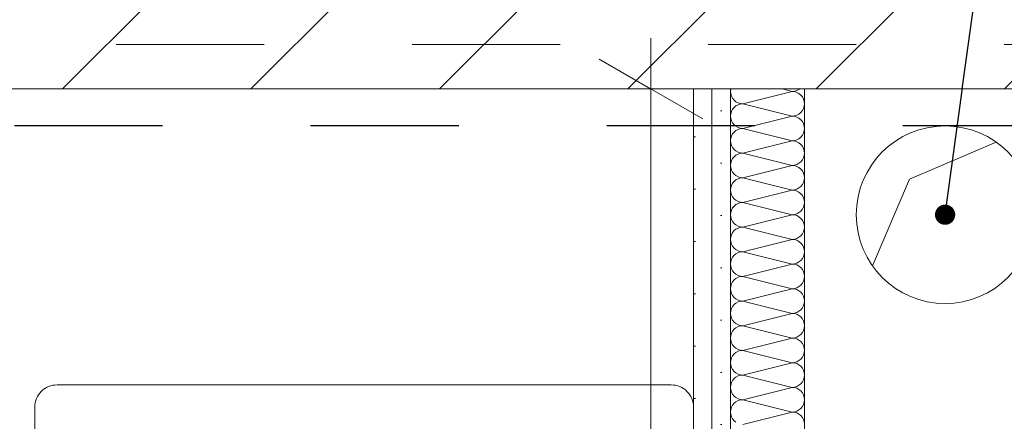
# Model space of a CAD drawing. Header units: metres. Extents: x -4 to 100, y -11 to 17.
# Tile 491 of 656: x 43.915 to 44.58, y 5.535 to 5.807. Entities that reach past the tile are written whole.
import ezdxf

# ---------------------------------------------------------------- set-up
doc = ezdxf.new("R2010")
doc.units = ezdxf.units.M
doc.header["$MEASUREMENT"] = 0
for name, pattern in [('Strichlinie eng', [0.115, 0.075, -0.04]), ('Untersicht', [0.1, 0.075, -0.025]), ('Wipeout_Contour', [1, 0, -1])]:
    doc.linetypes.add(name, pattern=pattern)
for name, color, linetype in [('152 - Bemaßung_ Beschriftung.Ausbau', 7, 'Continuous'), ('301 - Elemente.Linie', 7, 'Continuous'), ('605 - Struktur.Wand Innen', 7, 'Continuous'), ('608 - Struktur.Träger', 7, 'Continuous'), ('Abbruch_603 - Struktur.Bodenplatte_ Decke Roh', 7, 'Continuous'), ('Neubau_152 - Bemaßung_ Beschriftung.Ausbau', 7, 'Continuous'), ('Neubau_603 - Struktur.Bodenplatte_ Decke Roh', 7, 'Continuous'), ('Neubau_606 - Struktur.Wand Innen Ausbau', 7, 'Continuous'), ('Neubau_650 - Abdeckung.Fußboden Aufbau', 7, 'Continuous'), ('Neubau_653 - Abdeckung.TB Verkofferung', 7, 'Continuous'), ('Neubau_702 - Einrichtung.Möbel Sanitär', 7, 'Continuous')]:
    doc.layers.add(name, color=color, linetype=linetype)
doc.styles.add('ERSTELLTER_STIL_2', font='txt')
doc.linetypes.add('Abbruch 1', pattern='A,0,[1,2022.0244.A_L5A-PL02.03_iC_Grundriss 1.OG1.Shx,S=0.001984,R=0,X=0,Y=0],-0.25,0', length=0.25)
doc.dimstyles.new('ERSTELLTER_STIL__3', dxfattribs={"dimtxt": 0.1, "dimasz": 0.0532, "dimexe": 0.18, "dimexo": 0.0625, "dimgap": 0, "dimtad": 1, "dimzin": 0, "dimdsep": 46, "dimtxsty": 'ERSTELLTER_STIL_2', "dimblk": 'ARROWHEAD_2', "dimblk1": 'ARROWHEAD_2', "dimblk2": 'ARROWHEAD_2', "dimcen": 0.09, "dimse1": 1, "dimse2": 1, "dimclrd": 7, "dimclre": 7, "dimclrt": 7, "dimazin": 0, "dimtfac": 1, "dimtdec": 4, "dimtmove": 0, "dimatfit": 3, "dimfxl": 1, "dimtolj": 1, "dimtzin": 0, "dimarcsym": 0})
doc.dimstyles.new('ERSTELLTER_STIL__4', dxfattribs={"dimtxt": 0.1, "dimasz": 0.0532, "dimexe": 0.18, "dimexo": 0.0625, "dimgap": 0, "dimtad": 1, "dimzin": 0, "dimdsep": 46, "dimtxsty": 'ERSTELLTER_STIL_2', "dimblk": 'ARROWHEAD_2', "dimblk1": 'ARROWHEAD_2', "dimblk2": 'ARROWHEAD_2', "dimcen": 0.09, "dimse1": 1, "dimse2": 1, "dimclrd": 7, "dimclre": 7, "dimclrt": 7, "dimazin": 0, "dimtfac": 1, "dimtdec": 4, "dimtmove": 2, "dimatfit": 3, "dimfxl": 1, "dimtolj": 1, "dimtzin": 0, "dimarcsym": 0})
doc.dimstyles.new('ERSTELLTER_STIL__5', dxfattribs={"dimtxt": 0.1, "dimasz": 0.0532, "dimexe": 0.18, "dimexo": 0.0625, "dimgap": 0, "dimtad": 1, "dimtih": 1, "dimtoh": 1, "dimzin": 0, "dimdsep": 46, "dimtxsty": 'ERSTELLTER_STIL_2', "dimblk": 'ARROWHEAD_2', "dimblk1": 'ARROWHEAD_2', "dimblk2": 'ARROWHEAD_2', "dimcen": 0.09, "dimse1": 1, "dimse2": 1, "dimclrd": 7, "dimclre": 7, "dimclrt": 7, "dimazin": 0, "dimtfac": 1, "dimtdec": 4, "dimtmove": 0, "dimatfit": 3, "dimfxl": 1, "dimtolj": 1, "dimtzin": 0, "dimarcsym": 0})
doc.dimstyles.new('ERSTELLTER_STIL__9', dxfattribs={"dimtxt": 0.18, "dimasz": 0.02736, "dimexe": 0.18, "dimexo": 0.0625, "dimgap": 0, "dimtad": 0, "dimtih": 1, "dimtoh": 1, "dimdec": 4, "dimzin": 0, "dimdsep": 46, "dimcen": 0.09, "dimadec": 0, "dimazin": 0, "dimtfac": 1, "dimtdec": 4, "dimtmove": 0, "dimatfit": 3, "dimldrblk": 'ARROWHEAD_11', "dimfxl": 1, "dimtolj": 1, "dimtzin": 0, "dimarcsym": 0})
pattern_1 = [(45, (0, 0), (-0.01767767, 0.01767767), [0, -0.025])]

# ---------------------------------------------------------------- blocks, each defined once
blk = doc.blocks.new('*X183')
at = {"layer": 'Neubau_606 - Struktur.Wand Innen Ausbau', "color": 7, "linetype": 'Continuous', "lineweight": 5}
for p, q in [((44.39515, 5.75996), (44.39499, 5.75833)), ((44.39499, 5.75833), (44.39515, 5.75671)), ((44.39516, 5.76), (44.39515, 5.75996)), ((44.39515, 5.75671), (44.39562, 5.75514)), ((44.39562, 5.75514), (44.39639, 5.7537)), ((44.40332, 5.75), (44.43665, 5.75833)), ((44.42999, 5.76), (44.43665, 5.75833)), ((44.43665, 5.75833), (44.43828, 5.75849)), ((44.43828, 5.75817), (44.43665, 5.75833)), ((44.43828, 5.75849), (44.43984, 5.75897)), ((44.43984, 5.7577), (44.43828, 5.75817)), ((44.43984, 5.75897), (44.44128, 5.75974)), ((44.44128, 5.75693), (44.43984, 5.7577)), ((44.44128, 5.75974), (44.4416, 5.76)), ((44.44255, 5.75589), (44.44128, 5.75693)), ((44.44358, 5.75463), (44.44255, 5.75589)), ((44.44435, 5.75319), (44.44358, 5.75463)), ((44.39639, 5.7537), (44.39743, 5.75244)), ((44.39743, 5.75244), (44.39869, 5.7514)), ((44.39869, 5.7486), (44.39743, 5.74756)), ((44.39869, 5.7514), (44.40013, 5.75063)), ((44.40013, 5.74937), (44.39869, 5.7486)), ((44.40013, 5.75063), (44.4017, 5.75016)), ((44.4017, 5.74984), (44.40013, 5.74937)), ((44.4017, 5.75016), (44.40332, 5.75)), ((44.40332, 5.75), (44.4017, 5.74984)), ((44.40332, 5.75), (44.43665, 5.74167)), ((44.44483, 5.75163), (44.44435, 5.75319)), ((44.44435, 5.74681), (44.44483, 5.74837)), ((44.44499, 5.75), (44.44483, 5.75163)), ((44.44483, 5.74837), (44.44499, 5.75)), ((44.39515, 5.74329), (44.39499, 5.74167)), ((44.39499, 5.74167), (44.39515, 5.74004)), ((44.39562, 5.74486), (44.39515, 5.74329)), ((44.39639, 5.7463), (44.39562, 5.74486)), ((44.39743, 5.74756), (44.39639, 5.7463)), ((44.40332, 5.73333), (44.43665, 5.74167)), ((44.43665, 5.74167), (44.43828, 5.74183)), ((44.43828, 5.74151), (44.43665, 5.74167)), ((44.43828, 5.74183), (44.43984, 5.7423)), ((44.43984, 5.74103), (44.43828, 5.74151)), ((44.43984, 5.7423), (44.44128, 5.74307)), ((44.44128, 5.74026), (44.43984, 5.74103)), ((44.44128, 5.74307), (44.44255, 5.74411)), ((44.44255, 5.74411), (44.44358, 5.74537)), ((44.44358, 5.74537), (44.44435, 5.74681)), ((44.39515, 5.74004), (44.39562, 5.73848)), ((44.39562, 5.73848), (44.39639, 5.73704)), ((44.39639, 5.73704), (44.39743, 5.73577)), ((44.39743, 5.73577), (44.39869, 5.73474)), ((44.39869, 5.73474), (44.40013, 5.73397)), ((44.44255, 5.73923), (44.44128, 5.74026)), ((44.44358, 5.73796), (44.44255, 5.73923)), ((44.44435, 5.73652), (44.44358, 5.73796)), ((44.44483, 5.73496), (44.44435, 5.73652)), ((44.44499, 5.73333), (44.44483, 5.73496)), ((44.39562, 5.72819), (44.39515, 5.72663)), ((44.39639, 5.72963), (44.39562, 5.72819)), ((44.39743, 5.73089), (44.39639, 5.72963)), ((44.39869, 5.73193), (44.39743, 5.73089)), ((44.40013, 5.7327), (44.39869, 5.73193)), ((44.40013, 5.73397), (44.4017, 5.73349)), ((44.4017, 5.73317), (44.40013, 5.7327)), ((44.4017, 5.73349), (44.40332, 5.73333)), ((44.40332, 5.73333), (44.4017, 5.73317)), ((44.40332, 5.73333), (44.43665, 5.725)), ((44.44255, 5.72744), (44.44358, 5.7287)), ((44.44358, 5.7287), (44.44435, 5.73014)), ((44.44435, 5.73014), (44.44483, 5.73171)), ((44.44483, 5.73171), (44.44499, 5.73333)), ((44.39515, 5.72663), (44.39499, 5.725)), ((44.39499, 5.725), (44.39515, 5.72337)), ((44.39515, 5.72337), (44.39562, 5.72181)), ((44.39562, 5.72181), (44.39639, 5.72037)), ((44.40332, 5.71667), (44.43665, 5.725)), ((44.43665, 5.725), (44.43828, 5.72516)), ((44.43828, 5.72484), (44.43665, 5.725)), ((44.43828, 5.72516), (44.43984, 5.72563)), ((44.43984, 5.72437), (44.43828, 5.72484)), ((44.43984, 5.72563), (44.44128, 5.7264)), ((44.44128, 5.7236), (44.43984, 5.72437)), ((44.44128, 5.7264), (44.44255, 5.72744)), ((44.44255, 5.72256), (44.44128, 5.7236)), ((44.44358, 5.7213), (44.44255, 5.72256)), ((44.44435, 5.71986), (44.44358, 5.7213)), ((44.39639, 5.72037), (44.39743, 5.71911)), ((44.39743, 5.71911), (44.39869, 5.71807)), ((44.39869, 5.71526), (44.39743, 5.71423)), ((44.39869, 5.71807), (44.40013, 5.7173)), ((44.40013, 5.71603), (44.39869, 5.71526)), ((44.40013, 5.7173), (44.4017, 5.71683)), ((44.4017, 5.71651), (44.40013, 5.71603)), ((44.4017, 5.71683), (44.40332, 5.71667)), ((44.40332, 5.71667), (44.4017, 5.71651)), ((44.40332, 5.71667), (44.43665, 5.70833)), ((44.44483, 5.71829), (44.44435, 5.71986)), ((44.44435, 5.71348), (44.44483, 5.71504)), ((44.44499, 5.71667), (44.44483, 5.71829)), ((44.44483, 5.71504), (44.44499, 5.71667)), ((44.39515, 5.70996), (44.39499, 5.70833)), ((44.39499, 5.70833), (44.39515, 5.70671)), ((44.39562, 5.71152), (44.39515, 5.70996)), ((44.39639, 5.71296), (44.39562, 5.71152)), ((44.39743, 5.71423), (44.39639, 5.71296)), ((44.40332, 5.7), (44.43665, 5.70833)), ((44.43665, 5.70833), (44.43828, 5.70849)), ((44.43828, 5.70817), (44.43665, 5.70833)), ((44.43828, 5.70849), (44.43984, 5.70897)), ((44.43984, 5.7077), (44.43828, 5.70817)), ((44.43984, 5.70897), (44.44128, 5.70974)), ((44.44128, 5.70693), (44.43984, 5.7077)), ((44.44128, 5.70974), (44.44255, 5.71077)), ((44.44255, 5.71077), (44.44358, 5.71204)), ((44.44358, 5.71204), (44.44435, 5.71348)), ((44.39515, 5.70671), (44.39562, 5.70514)), ((44.39562, 5.70514), (44.39639, 5.7037)), ((44.39639, 5.7037), (44.39743, 5.70244)), ((44.39743, 5.70244), (44.39869, 5.7014)), ((44.39869, 5.7014), (44.40013, 5.70063)), ((44.44255, 5.70589), (44.44128, 5.70693)), ((44.44358, 5.70463), (44.44255, 5.70589)), ((44.44435, 5.70319), (44.44358, 5.70463)), ((44.44483, 5.70163), (44.44435, 5.70319)), ((44.44499, 5.7), (44.44483, 5.70163)), ((44.39562, 5.69486), (44.39515, 5.69329)), ((44.39639, 5.6963), (44.39562, 5.69486)), ((44.39743, 5.69756), (44.39639, 5.6963)), ((44.39869, 5.6986), (44.39743, 5.69756)), ((44.40013, 5.69937), (44.39869, 5.6986)), ((44.40013, 5.70063), (44.4017, 5.70016)), ((44.4017, 5.69984), (44.40013, 5.69937)), ((44.4017, 5.70016), (44.40332, 5.7)), ((44.40332, 5.7), (44.4017, 5.69984)), ((44.40332, 5.7), (44.43665, 5.69167)), ((44.44255, 5.69411), (44.44358, 5.69537)), ((44.44358, 5.69537), (44.44435, 5.69681)), ((44.44435, 5.69681), (44.44483, 5.69837)), ((44.44483, 5.69837), (44.44499, 5.7)), ((44.39515, 5.69329), (44.39499, 5.69167)), ((44.39499, 5.69167), (44.39515, 5.69004)), ((44.39515, 5.69004), (44.39562, 5.68848)), ((44.39562, 5.68848), (44.39639, 5.68704)), ((44.40332, 5.68333), (44.43665, 5.69167)), ((44.43665, 5.69167), (44.43828, 5.69183)), ((44.43828, 5.69151), (44.43665, 5.69167)), ((44.43828, 5.69183), (44.43984, 5.6923)), ((44.43984, 5.69103), (44.43828, 5.69151)), ((44.43984, 5.6923), (44.44128, 5.69307)), ((44.44128, 5.69026), (44.43984, 5.69103)), ((44.44128, 5.69307), (44.44255, 5.69411)), ((44.44255, 5.68923), (44.44128, 5.69026)), ((44.44358, 5.68796), (44.44255, 5.68923)), ((44.44435, 5.68652), (44.44358, 5.68796)), ((44.39639, 5.68704), (44.39743, 5.68577)), ((44.39743, 5.68577), (44.39869, 5.68474)), ((44.39869, 5.68193), (44.39743, 5.68089)), ((44.39869, 5.68474), (44.40013, 5.68397)), ((44.40013, 5.6827), (44.39869, 5.68193)), ((44.40013, 5.68397), (44.4017, 5.68349)), ((44.4017, 5.68317), (44.40013, 5.6827)), ((44.4017, 5.68349), (44.40332, 5.68333)), ((44.40332, 5.68333), (44.4017, 5.68317)), ((44.40332, 5.68333), (44.43665, 5.675)), ((44.44483, 5.68496), (44.44435, 5.68652)), ((44.44435, 5.68014), (44.44483, 5.68171)), ((44.44499, 5.68333), (44.44483, 5.68496)), ((44.44483, 5.68171), (44.44499, 5.68333)), ((44.39515, 5.67663), (44.39499, 5.675)), ((44.39499, 5.675), (44.39515, 5.67337)), ((44.39562, 5.67819), (44.39515, 5.67663)), ((44.39639, 5.67963), (44.39562, 5.67819)), ((44.39743, 5.68089), (44.39639, 5.67963)), ((44.40332, 5.66667), (44.43665, 5.675)), ((44.43665, 5.675), (44.43828, 5.67516)), ((44.43828, 5.67484), (44.43665, 5.675)), ((44.43828, 5.67516), (44.43984, 5.67563)), ((44.43984, 5.67437), (44.43828, 5.67484)), ((44.43984, 5.67563), (44.44128, 5.6764)), ((44.44128, 5.6764), (44.44255, 5.67744)), ((44.44255, 5.67744), (44.44358, 5.6787)), ((44.44358, 5.6787), (44.44435, 5.68014)), ((44.39515, 5.67337), (44.39562, 5.67181)), ((44.39562, 5.67181), (44.39639, 5.67037)), ((44.39639, 5.67037), (44.39743, 5.66911)), ((44.39743, 5.66911), (44.39869, 5.66807)), ((44.39869, 5.66807), (44.40013, 5.6673)), ((44.44128, 5.6736), (44.43984, 5.67437)), ((44.44255, 5.67256), (44.44128, 5.6736)), ((44.44358, 5.6713), (44.44255, 5.67256)), ((44.44435, 5.66986), (44.44358, 5.6713)), ((44.44483, 5.66829), (44.44435, 5.66986)), ((44.44499, 5.66667), (44.44483, 5.66829)), ((44.39562, 5.66152), (44.39515, 5.65996)), ((44.39639, 5.66296), (44.39562, 5.66152)), ((44.39743, 5.66423), (44.39639, 5.66296)), ((44.39869, 5.66526), (44.39743, 5.66423)), ((44.40013, 5.66603), (44.39869, 5.66526)), ((44.40013, 5.6673), (44.4017, 5.66683)), ((44.4017, 5.66651), (44.40013, 5.66603)), ((44.4017, 5.66683), (44.40332, 5.66667)), ((44.40332, 5.66667), (44.4017, 5.66651)), ((44.40332, 5.66667), (44.43665, 5.65833)), ((44.44255, 5.66077), (44.44358, 5.66204)), ((44.44358, 5.66204), (44.44435, 5.66348)), ((44.44435, 5.66348), (44.44483, 5.66504)), ((44.44483, 5.66504), (44.44499, 5.66667)), ((44.39515, 5.65996), (44.39499, 5.65833)), ((44.39499, 5.65833), (44.39515, 5.65671)), ((44.39515, 5.65671), (44.39562, 5.65514)), ((44.39562, 5.65514), (44.39639, 5.6537)), ((44.40332, 5.65), (44.43665, 5.65833)), ((44.43665, 5.65833), (44.43828, 5.65849)), ((44.43828, 5.65817), (44.43665, 5.65833)), ((44.43828, 5.65849), (44.43984, 5.65897)), ((44.43984, 5.6577), (44.43828, 5.65817)), ((44.43984, 5.65897), (44.44128, 5.65974)), ((44.44128, 5.65693), (44.43984, 5.6577)), ((44.44128, 5.65974), (44.44255, 5.66077)), ((44.44255, 5.65589), (44.44128, 5.65693)), ((44.44358, 5.65463), (44.44255, 5.65589)), ((44.44435, 5.65319), (44.44358, 5.65463)), ((44.39639, 5.6537), (44.39743, 5.65244)), ((44.39743, 5.65244), (44.39869, 5.6514)), ((44.39869, 5.6486), (44.39743, 5.64756)), ((44.39869, 5.6514), (44.40013, 5.65063)), ((44.40013, 5.64937), (44.39869, 5.6486)), ((44.40013, 5.65063), (44.4017, 5.65016)), ((44.4017, 5.64984), (44.40013, 5.64937)), ((44.4017, 5.65016), (44.40332, 5.65)), ((44.40332, 5.65), (44.4017, 5.64984)), ((44.40332, 5.65), (44.43665, 5.64167)), ((44.44483, 5.65163), (44.44435, 5.65319)), ((44.44435, 5.64681), (44.44483, 5.64837)), ((44.44499, 5.65), (44.44483, 5.65163)), ((44.44483, 5.64837), (44.44499, 5.65)), ((44.39515, 5.64329), (44.39499, 5.64167)), ((44.39499, 5.64167), (44.39515, 5.64004)), ((44.39562, 5.64486), (44.39515, 5.64329)), ((44.39639, 5.6463), (44.39562, 5.64486)), ((44.39743, 5.64756), (44.39639, 5.6463)), ((44.40332, 5.63333), (44.43665, 5.64167)), ((44.43665, 5.64167), (44.43828, 5.64183)), ((44.43828, 5.64151), (44.43665, 5.64167)), ((44.43828, 5.64183), (44.43984, 5.6423)), ((44.43984, 5.64103), (44.43828, 5.64151)), ((44.43984, 5.6423), (44.44128, 5.64307)), ((44.44128, 5.64307), (44.44255, 5.64411)), ((44.44255, 5.64411), (44.44358, 5.64537)), ((44.44358, 5.64537), (44.44435, 5.64681)), ((44.39515, 5.64004), (44.39562, 5.63848)), ((44.39562, 5.63848), (44.39639, 5.63704)), ((44.39639, 5.63704), (44.39743, 5.63577)), ((44.39743, 5.63577), (44.39869, 5.63474)), ((44.39869, 5.63474), (44.40013, 5.63397)), ((44.44128, 5.64026), (44.43984, 5.64103)), ((44.44255, 5.63923), (44.44128, 5.64026)), ((44.44358, 5.63796), (44.44255, 5.63923)), ((44.44435, 5.63652), (44.44358, 5.63796)), ((44.44483, 5.63496), (44.44435, 5.63652)), ((44.44499, 5.63333), (44.44483, 5.63496)), ((44.39562, 5.62819), (44.39515, 5.62663)), ((44.39639, 5.62963), (44.39562, 5.62819)), ((44.39743, 5.63089), (44.39639, 5.62963)), ((44.39869, 5.63193), (44.39743, 5.63089)), ((44.40013, 5.6327), (44.39869, 5.63193)), ((44.40013, 5.63397), (44.4017, 5.63349)), ((44.4017, 5.63317), (44.40013, 5.6327)), ((44.4017, 5.63349), (44.40332, 5.63333)), ((44.40332, 5.63333), (44.4017, 5.63317)), ((44.40332, 5.63333), (44.43665, 5.625)), ((44.44255, 5.62744), (44.44358, 5.6287)), ((44.44358, 5.6287), (44.44435, 5.63014)), ((44.44435, 5.63014), (44.44483, 5.63171)), ((44.44483, 5.63171), (44.44499, 5.63333)), ((44.39515, 5.62663), (44.39499, 5.625)), ((44.39499, 5.625), (44.39515, 5.62337)), ((44.39515, 5.62337), (44.39562, 5.62181)), ((44.39562, 5.62181), (44.39639, 5.62037)), ((44.40332, 5.61667), (44.43665, 5.625)), ((44.43665, 5.625), (44.43828, 5.62516)), ((44.43828, 5.62484), (44.43665, 5.625)), ((44.43828, 5.62516), (44.43984, 5.62563)), ((44.43984, 5.62437), (44.43828, 5.62484)), ((44.43984, 5.62563), (44.44128, 5.6264)), ((44.44128, 5.6236), (44.43984, 5.62437)), ((44.44128, 5.6264), (44.44255, 5.62744)), ((44.44255, 5.62256), (44.44128, 5.6236)), ((44.44358, 5.6213), (44.44255, 5.62256)), ((44.44435, 5.61986), (44.44358, 5.6213)), ((44.39639, 5.62037), (44.39743, 5.61911)), ((44.39743, 5.61911), (44.39869, 5.61807)), ((44.39869, 5.61526), (44.39743, 5.61423)), ((44.39869, 5.61807), (44.40013, 5.6173)), ((44.40013, 5.61603), (44.39869, 5.61526)), ((44.40013, 5.6173), (44.4017, 5.61683)), ((44.4017, 5.61651), (44.40013, 5.61603)), ((44.4017, 5.61683), (44.40332, 5.61667)), ((44.40332, 5.61667), (44.4017, 5.61651)), ((44.40332, 5.61667), (44.43665, 5.60833)), ((44.44483, 5.61829), (44.44435, 5.61986)), ((44.44435, 5.61348), (44.44483, 5.61504)), ((44.44499, 5.61667), (44.44483, 5.61829)), ((44.44483, 5.61504), (44.44499, 5.61667)), ((44.39515, 5.60996), (44.39499, 5.60833)), ((44.39499, 5.60833), (44.39515, 5.60671)), ((44.39562, 5.61152), (44.39515, 5.60996)), ((44.39639, 5.61296), (44.39562, 5.61152)), ((44.39743, 5.61423), (44.39639, 5.61296)), ((44.40332, 5.6), (44.43665, 5.60833)), ((44.43665, 5.60833), (44.43828, 5.60849)), ((44.43828, 5.60817), (44.43665, 5.60833)), ((44.43828, 5.60849), (44.43984, 5.60897)), ((44.43984, 5.6077), (44.43828, 5.60817)), ((44.43984, 5.60897), (44.44128, 5.60974)), ((44.44128, 5.60974), (44.44255, 5.61077)), ((44.44255, 5.61077), (44.44358, 5.61204)), ((44.44358, 5.61204), (44.44435, 5.61348)), ((44.39515, 5.60671), (44.39562, 5.60514)), ((44.39562, 5.60514), (44.39639, 5.6037)), ((44.39639, 5.6037), (44.39743, 5.60244)), ((44.39743, 5.60244), (44.39869, 5.6014)), ((44.39869, 5.6014), (44.40013, 5.60063)), ((44.44128, 5.60693), (44.43984, 5.6077)), ((44.44255, 5.60589), (44.44128, 5.60693)), ((44.44358, 5.60463), (44.44255, 5.60589)), ((44.44435, 5.60319), (44.44358, 5.60463)), ((44.44483, 5.60163), (44.44435, 5.60319)), ((44.44499, 5.6), (44.44483, 5.60163)), ((44.39562, 5.59486), (44.39515, 5.59329)), ((44.39639, 5.5963), (44.39562, 5.59486)), ((44.39743, 5.59756), (44.39639, 5.5963)), ((44.39869, 5.5986), (44.39743, 5.59756)), ((44.40013, 5.59937), (44.39869, 5.5986)), ((44.40013, 5.60063), (44.4017, 5.60016)), ((44.4017, 5.59984), (44.40013, 5.59937)), ((44.4017, 5.60016), (44.40332, 5.6)), ((44.40332, 5.6), (44.4017, 5.59984)), ((44.40332, 5.6), (44.43665, 5.59167)), ((44.44255, 5.59411), (44.44358, 5.59537)), ((44.44358, 5.59537), (44.44435, 5.59681)), ((44.44435, 5.59681), (44.44483, 5.59837)), ((44.44483, 5.59837), (44.44499, 5.6)), ((44.39515, 5.59329), (44.39499, 5.59167)), ((44.39499, 5.59167), (44.39515, 5.59004)), ((44.39515, 5.59004), (44.39562, 5.58848)), ((44.39562, 5.58848), (44.39639, 5.58704)), ((44.40332, 5.58333), (44.43665, 5.59167)), ((44.43665, 5.59167), (44.43828, 5.59183)), ((44.43828, 5.59151), (44.43665, 5.59167)), ((44.43828, 5.59183), (44.43984, 5.5923)), ((44.43984, 5.59103), (44.43828, 5.59151)), ((44.43984, 5.5923), (44.44128, 5.59307)), ((44.44128, 5.59026), (44.43984, 5.59103)), ((44.44128, 5.59307), (44.44255, 5.59411)), ((44.44255, 5.58923), (44.44128, 5.59026)), ((44.44358, 5.58796), (44.44255, 5.58923)), ((44.44435, 5.58652), (44.44358, 5.58796)), ((44.39639, 5.58704), (44.39743, 5.58577)), ((44.39743, 5.58577), (44.39869, 5.58474)), ((44.39869, 5.58193), (44.39743, 5.58089)), ((44.39869, 5.58474), (44.40013, 5.58397)), ((44.40013, 5.5827), (44.39869, 5.58193)), ((44.40013, 5.58397), (44.4017, 5.58349)), ((44.4017, 5.58317), (44.40013, 5.5827)), ((44.4017, 5.58349), (44.40332, 5.58333)), ((44.40332, 5.58333), (44.4017, 5.58317)), ((44.40332, 5.58333), (44.43665, 5.575)), ((44.44483, 5.58496), (44.44435, 5.58652)), ((44.44435, 5.58014), (44.44483, 5.58171)), ((44.44499, 5.58333), (44.44483, 5.58496)), ((44.44483, 5.58171), (44.44499, 5.58333)), ((44.39515, 5.57663), (44.39499, 5.575)), ((44.39499, 5.575), (44.39515, 5.57337)), ((44.39562, 5.57819), (44.39515, 5.57663)), ((44.39639, 5.57963), (44.39562, 5.57819)), ((44.39743, 5.58089), (44.39639, 5.57963)), ((44.40332, 5.56667), (44.43665, 5.575)), ((44.43665, 5.575), (44.43828, 5.57516)), ((44.43828, 5.57484), (44.43665, 5.575)), ((44.43828, 5.57516), (44.43984, 5.57563)), ((44.43984, 5.57437), (44.43828, 5.57484)), ((44.43984, 5.57563), (44.44128, 5.5764)), ((44.44128, 5.5764), (44.44255, 5.57744)), ((44.44255, 5.57744), (44.44358, 5.5787)), ((44.44358, 5.5787), (44.44435, 5.58014)), ((44.39515, 5.57337), (44.39562, 5.57181)), ((44.39562, 5.57181), (44.39639, 5.57037)), ((44.39639, 5.57037), (44.39743, 5.56911)), ((44.39743, 5.56911), (44.39869, 5.56807)), ((44.39869, 5.56807), (44.40013, 5.5673)), ((44.44128, 5.5736), (44.43984, 5.57437)), ((44.44255, 5.57256), (44.44128, 5.5736)), ((44.44358, 5.5713), (44.44255, 5.57256)), ((44.44435, 5.56986), (44.44358, 5.5713)), ((44.44483, 5.56829), (44.44435, 5.56986)), ((44.44499, 5.56667), (44.44483, 5.56829)), ((44.39562, 5.56152), (44.39515, 5.55996)), ((44.39639, 5.56296), (44.39562, 5.56152)), ((44.39743, 5.56423), (44.39639, 5.56296)), ((44.39869, 5.56526), (44.39743, 5.56423)), ((44.40013, 5.56603), (44.39869, 5.56526)), ((44.40013, 5.5673), (44.4017, 5.56683)), ((44.4017, 5.56651), (44.40013, 5.56603)), ((44.4017, 5.56683), (44.40332, 5.56667)), ((44.40332, 5.56667), (44.4017, 5.56651)), ((44.40332, 5.56667), (44.43665, 5.55833)), ((44.44255, 5.56077), (44.44358, 5.56204)), ((44.44358, 5.56204), (44.44435, 5.56348)), ((44.44435, 5.56348), (44.44483, 5.56504)), ((44.44483, 5.56504), (44.44499, 5.56667)), ((44.39515, 5.55996), (44.39499, 5.55833)), ((44.39499, 5.55833), (44.39515, 5.55671)), ((44.39515, 5.55671), (44.39562, 5.55514)), ((44.39562, 5.55514), (44.39639, 5.5537)), ((44.40332, 5.55), (44.43665, 5.55833)), ((44.43665, 5.55833), (44.43828, 5.55849)), ((44.43828, 5.55817), (44.43665, 5.55833)), ((44.43828, 5.55849), (44.43984, 5.55897)), ((44.43984, 5.5577), (44.43828, 5.55817)), ((44.43984, 5.55897), (44.44128, 5.55974)), ((44.44128, 5.55693), (44.43984, 5.5577)), ((44.44128, 5.55974), (44.44255, 5.56077)), ((44.44255, 5.55589), (44.44128, 5.55693)), ((44.44358, 5.55463), (44.44255, 5.55589)), ((44.39639, 5.5537), (44.39743, 5.55244)), ((44.39743, 5.55244), (44.39869, 5.5514)), ((44.39869, 5.5486), (44.39743, 5.54756)), ((44.39869, 5.5514), (44.40013, 5.55063)), ((44.40013, 5.54937), (44.39869, 5.5486)), ((44.40013, 5.55063), (44.4017, 5.55016)), ((44.4017, 5.54984), (44.40013, 5.54937)), ((44.4017, 5.55016), (44.40332, 5.55)), ((44.40332, 5.55), (44.4017, 5.54984)), ((44.40332, 5.55), (44.43665, 5.54167)), ((44.44435, 5.55319), (44.44358, 5.55463)), ((44.44483, 5.55163), (44.44435, 5.55319)), ((44.44435, 5.54681), (44.44483, 5.54837)), ((44.44499, 5.55), (44.44483, 5.55163)), ((44.44483, 5.54837), (44.44499, 5.55)), ((44.39515, 5.54329), (44.39499, 5.54167)), ((44.39499, 5.54167), (44.39515, 5.54004)), ((44.39562, 5.54486), (44.39515, 5.54329)), ((44.39639, 5.5463), (44.39562, 5.54486)), ((44.39743, 5.54756), (44.39639, 5.5463)), ((44.40332, 5.53333), (44.43665, 5.54167)), ((44.43665, 5.54167), (44.43828, 5.54183)), ((44.43828, 5.54151), (44.43665, 5.54167)), ((44.43828, 5.54183), (44.43984, 5.5423)), ((44.43984, 5.54103), (44.43828, 5.54151)), ((44.43984, 5.5423), (44.44128, 5.54307)), ((44.44128, 5.54307), (44.44255, 5.54411)), ((44.44255, 5.54411), (44.44358, 5.54537)), ((44.44358, 5.54537), (44.44435, 5.54681)), ((44.39515, 5.54004), (44.39562, 5.53848)), ((44.39562, 5.53848), (44.39639, 5.53704)), ((44.39639, 5.53704), (44.39743, 5.53577)), ((44.39743, 5.53577), (44.39869, 5.53474)), ((44.44128, 5.54026), (44.43984, 5.54103)), ((44.44255, 5.53923), (44.44128, 5.54026)), ((44.44358, 5.53796), (44.44255, 5.53923)), ((44.44435, 5.53652), (44.44358, 5.53796)), ((44.44483, 5.53496), (44.44435, 5.53652))]:
    blk.add_line(p, q, dxfattribs=at)
blk = doc.blocks.new('ARROWHEAD_11')
at = {"color": 0, "linetype": 'Continuous', "lineweight": 0}
blk.add_line((0, 0), (-1, 0), dxfattribs=at)
at = {"color": 0, "linetype": 'Continuous', "lineweight": 0, "const_width": 0.25, "flags": 128}
blk.add_lwpolyline([(-0.125, 0, 1), (0.125, 0, 1)], format="xyb", close=True, dxfattribs=at)
blk = doc.blocks.new('*D686')
at = {"layer": '152 - Bemaßung_ Beschriftung.Ausbau', "color": 7, "linetype": 'Continuous', "lineweight": 5}
for p, q in [((42.22499, 6.98038), (42.22499, 7.08538)), ((44.36999, 6.98038), (44.36999, 7.08538)), ((42.2452, 7.06788), (42.20478, 6.99788)), ((44.3902, 7.06788), (44.34978, 6.99788)), ((42.22499, 7.03288), (44.36999, 7.03288))]:
    blk.add_line(p, q, dxfattribs=at)
at = {"layer": '152 - Bemaßung_ Beschriftung.Ausbau', "color": 7, "lineweight": 5, "insert": (43.13942, 7.03348), "char_height": 0.1, "attachment_point": 7, "style": 'ERSTELLTER_STIL_2'}
blk.add_mtext('\\A1;{\\pql;\\fArial|b0|i0|c0|p38;2,14\\fArial|b0|i0|c0|p38;\\A1{\\H.66x;\\S5^  ;}}', dxfattribs=at)
blk = doc.blocks.new('ARROWHEAD_2')
at = {"color": 0, "linetype": 'Continuous', "lineweight": 0}
for p, q in [((-0.378, -0.655), (0.378, 0.655)), ((0, 0), (-1, 0))]:
    blk.add_line(p, q, dxfattribs=at)
blk = doc.blocks.new('*D687')
at = {"layer": '152 - Bemaßung_ Beschriftung.Ausbau', "color": 7, "linetype": 'Continuous', "lineweight": 5}
for p, q in [((44.36999, 6.98038), (44.36999, 7.08538)), ((44.70999, 6.98038), (44.70999, 7.08538)), ((44.3902, 7.06788), (44.34978, 6.99788)), ((44.73019, 7.06788), (44.68978, 6.99788)), ((44.36999, 7.03288), (44.70999, 7.03288))]:
    blk.add_line(p, q, dxfattribs=at)
at = {"layer": '152 - Bemaßung_ Beschriftung.Ausbau', "color": 7, "lineweight": 5, "insert": (44.4641, 7.05288), "char_height": 0.1, "attachment_point": 7, "style": 'ERSTELLTER_STIL_2'}
blk.add_mtext('\\A1;{\\pql;\\fArial|b0|i0|c0|p38;34}', dxfattribs=at)
blk = doc.blocks.new('*D716')
at = {"layer": '152 - Bemaßung_ Beschriftung.Ausbau', "color": 7, "linetype": 'Continuous', "lineweight": 5}
for p, q in [((45.74533, 5.78021), (45.81533, 5.73979)), ((45.83283, 5.76), (45.72783, 5.76)), ((45.78033, 3.895), (45.78033, 5.76)), ((45.74533, 3.9152), (45.81533, 3.87479)), ((45.83283, 3.895), (45.72783, 3.895))]:
    blk.add_line(p, q, dxfattribs=at)
at = {"layer": '152 - Bemaßung_ Beschriftung.Ausbau', "color": 7, "lineweight": 5, "insert": (45.77974, 4.53497), "char_height": 0.1, "attachment_point": 7, "rotation": 90, "style": 'ERSTELLTER_STIL_2'}
blk.add_mtext('\\A1;{\\pql;\\fArial|b0|i0|c0|p38;1,86\\fArial|b0|i0|c0|p38;\\A1{\\H.66x;\\S5^  ;}}', dxfattribs=at)
blk = doc.blocks.new('*D717')
at = {"layer": '152 - Bemaßung_ Beschriftung.Ausbau', "color": 7, "linetype": 'Continuous', "lineweight": 5}
for p, q in [((45.78033, 5.925), (45.78033, 5.95923)), ((45.81533, 5.90479), (45.74533, 5.94521)), ((45.83283, 5.925), (45.72783, 5.925)), ((45.78033, 5.76), (45.78033, 5.925)), ((45.74533, 5.78021), (45.81533, 5.73979)), ((45.83283, 5.76), (45.72783, 5.76))]:
    blk.add_line(p, q, dxfattribs=at)
at = {"layer": '152 - Bemaßung_ Beschriftung.Ausbau', "color": 7, "lineweight": 5, "insert": (45.7172, 5.83061), "char_height": 0.1, "attachment_point": 7, "rotation": 90, "style": 'ERSTELLTER_STIL_2'}
blk.add_mtext('\\A1;{\\pql;\\fArial|b0|i0|c0|p38;16\\fArial|b0|i0|c0|p38;\\A1{\\H.66x;\\S5^  ;}}', dxfattribs=at)
at = {"color": 254, "linetype": 'Wipeout_Contour', "lineweight": 0, "ltscale": 184.207108}
blk.add_wipeout([(45.73698, 5.80918), (45.73698, 6.0539), (45.59413, 6.0539), (45.59413, 5.80918)], dxfattribs=at).dxf.layer = '152 - Bemaßung_ Beschriftung.Ausbau'
blk = doc.blocks.new('*D726')
at = {"layer": '152 - Bemaßung_ Beschriftung.Ausbau', "color": 7, "linetype": 'Continuous', "lineweight": 5}
for p, q in [((44.34121, 5.76), (44.34121, 5.79423)), ((44.37621, 5.73979), (44.30621, 5.78021)), ((44.39371, 5.76), (44.28871, 5.76)), ((44.34121, 4.06), (44.34121, 5.76)), ((44.30621, 4.08021), (44.37621, 4.03979)), ((44.39371, 4.06), (44.28871, 4.06))]:
    blk.add_line(p, q, dxfattribs=at)
at = {"layer": '152 - Bemaßung_ Beschriftung.Ausbau', "color": 7, "lineweight": 5, "insert": (44.32121, 4.77697), "char_height": 0.1, "attachment_point": 7, "rotation": 90, "style": 'ERSTELLTER_STIL_2'}
blk.add_mtext('\\A1;{\\pql;\\fArial|b0|i0|c0|p38;1,70}', dxfattribs=at)

msp = doc.modelspace()

# ---------------------------------------------------------------- hatches: boundary and pattern name
at = {"layer": 'Neubau_650 - Abdeckung.Fußboden Aufbau', "linetype": 'Continuous', "lineweight": 13, "true_color": 0xafafaf}
h = msp.add_hatch(dxfattribs=at)
h.set_pattern_fill('Raster_60x60_Fuge_2mm_0001', color=253, style=0, pattern_type=2)
h.set_pattern_definition([(0, (42.61, 4.91), (0, 0.602), []), (90, (42.61, 4.91), (-0.602, 0), [])])
h.paths.add_polyline_path([(42.22499, 3.935), (43.54499, 3.935), (43.54499, 4.06), (44.36999, 4.06), (44.36999, 5.76), (42.22499, 5.76)])

# ---------------------------------------------------------------- linework, layer by layer
at = {"layer": '301 - Elemente.Linie', "color": 1, "linetype": 'Strichlinie eng', "lineweight": 25, "flags": 128}
msp.add_lwpolyline([(40.31135, 5.73527), (47.16999, 5.73527)], dxfattribs=at)
at = {"layer": 'Abbruch_603 - Struktur.Bodenplatte_ Decke Roh', "color": 7, "linetype": 'Abbruch 1', "lineweight": 18}
for start, end in [(90, 180), (0, 90), (180, 270), (270, 0)]:
    msp.add_arc((44.53999, 5.67501), 0.06, start, end, dxfattribs=at)
at = {"layer": 'Neubau_603 - Struktur.Bodenplatte_ Decke Roh', "color": 1, "linetype": 'Continuous', "lineweight": 5}
for p, q in [((44.51599, 5.69901), (44.5745, 5.72409)), ((44.49091, 5.6405), (44.51599, 5.69901))]:
    msp.add_line(p, q, dxfattribs=at)
at = {"layer": 'Neubau_650 - Abdeckung.Fußboden Aufbau', "color": 1, "linetype": 'Continuous', "lineweight": 13, "flags": 128}
msp.add_lwpolyline([(42.22499, 3.935), (42.22499, 5.76), (44.36999, 5.76), (44.36999, 4.06), (43.54499, 4.06), (43.54499, 3.935), (43.20999, 3.935)], dxfattribs=at)
at = {"layer": 'Neubau_653 - Abdeckung.TB Verkofferung', "color": 1, "linetype": 'Untersicht', "lineweight": 9}
for p in [(42.22499, 5.75998), (44.36999, 5.05048)]:
    msp.add_line(p, (44.36999, 5.75998), dxfattribs=at)
at = {"layer": 'Neubau_702 - Einrichtung.Möbel Sanitär', "color": 1, "linetype": 'Continuous', "lineweight": 9, "flags": 128}
msp.add_lwpolyline([(44.36999, 5.025), (44.36999, 5.545, 0.414214), (44.35499, 5.56), (43.93999, 5.56, 0.414214), (43.92499, 5.545), (43.92499, 5.025, 0.414214), (43.93999, 5.01), (44.35499, 5.01, 0.414214)], format="xyb", close=True, dxfattribs=at)

# ---------------------------------------------------------------- next in the draw order: wipeouts: each hides what was drawn before it
at = {"color": 254, "linetype": 'Wipeout_Contour', "lineweight": 0, "ltscale": 178.106188}
msp.add_wipeout([(43.20999, 5.925), (43.20999, 5.76), (45.06999, 5.76), (45.06999, 5.925)], dxfattribs=at).dxf.layer = '605 - Struktur.Wand Innen'

# ---------------------------------------------------------------- next in the draw order: hatches: boundary and pattern name
at = {"layer": '605 - Struktur.Wand Innen', "linetype": 'Continuous', "lineweight": 0, "true_color": 0x000000}
h = msp.add_hatch(dxfattribs=at)
h.set_pattern_fill('MW_Ziegel_0001', color=18, style=0, pattern_type=2)
h.set_pattern_definition([(45, (0, 0), (-0.0636396, 0.0636396), [])])
h.paths.add_polyline_path([(43.20999, 5.925), (43.20999, 5.76), (45.06999, 5.76), (45.06999, 5.925)])
at = {"layer": 'Neubau_606 - Struktur.Wand Innen Ausbau', "linetype": 'Continuous', "lineweight": 0, "true_color": 0x000000}
h = msp.add_hatch(dxfattribs=at)
h.set_pattern_fill('Gips_0001', color=18, style=0, pattern_type=2)
h.set_pattern_definition(pattern_1)
h.paths.add_polyline_path([(44.38249, 5.76), (44.36999, 5.76), (44.36999, 5.17998), (44.38249, 5.17998)])
h = msp.add_hatch(dxfattribs=at)
h.set_pattern_fill('Gips_0001', color=18, style=0, pattern_type=2)
h.set_pattern_definition(pattern_1)
h.paths.add_polyline_path([(44.38249, 5.76), (44.38249, 5.17998), (44.39499, 5.17998), (44.39499, 5.76)])

# ---------------------------------------------------------------- next in the draw order: linework, layer by layer
at = {"layer": '605 - Struktur.Wand Innen', "color": 7, "linetype": 'Continuous', "lineweight": 18, "flags": 128}
msp.add_lwpolyline([(43.20999, 5.76), (45.06999, 5.76)], dxfattribs=at)
at = {"layer": '608 - Struktur.Träger', "color": 7, "linetype": 'Untersicht', "lineweight": 13}
msp.add_line((0.37999, 5.78998), (61.87999, 5.78998), dxfattribs=at)
at = {"layer": 'Neubau_606 - Struktur.Wand Innen Ausbau', "color": 1, "linetype": 'Continuous', "lineweight": 5}
for p, q in [((44.38249, 5.76), (44.38249, 5.17998)), ((44.39499, 5.76), (44.39499, 5.17998))]:
    msp.add_line(p, q, dxfattribs=at)
at = {"layer": 'Neubau_606 - Struktur.Wand Innen Ausbau', "color": 1, "linetype": 'Continuous', "lineweight": 5, "flags": 128}
for points in [[(44.36999, 5.76), (44.38249, 5.76)], [(44.36999, 5.76), (44.36999, 5.17998)], [(44.38249, 5.76), (44.39499, 5.76)], [(44.39499, 5.76), (44.44499, 5.76)], [(44.44499, 5.17998), (44.44499, 5.76)]]:
    msp.add_lwpolyline(points, dxfattribs=at)

# ---------------------------------------------------------------- next in the draw order: block references
at = {"layer": 'Neubau_606 - Struktur.Wand Innen Ausbau', "color": 1, "lineweight": 13}
msp.add_blockref('*X183', (0, 0), dxfattribs=at)

# ---------------------------------------------------------------- next in the draw order: dimensions: what is measured, and where the dimension line sits
at = {"layer": '152 - Bemaßung_ Beschriftung.Ausbau', "color": 7, "linetype": 'Continuous', "lineweight": 5}
for base, p1, p2, picture, middle in [((44.369988, 7.032884), (42.224989, 5.76), (44.369988, 5.76), '*D686', (43.404359, 7.102884)), ((44.70999, 7.03288), (44.36999, 5.76), (44.70999, 5.76), '*D687', (44.54034, 7.10288))]:
    dim = msp.add_linear_dim(base=base, p1=p1, p2=p2, dimstyle='ERSTELLTER_STIL__5', dxfattribs=at)
    dim.commit()
    dim.dimension.update_dxf_attribs({"geometry": picture, "text_midpoint": middle, "dimtype": 160})
dim = msp.add_linear_dim(base=(45.780333, 5.76), p1=(44.709987, 3.894998), p2=(43.729989, 5.76), angle=90, dimstyle='ERSTELLTER_STIL__4', dxfattribs=at)
dim.commit()
dim.dimension.update_dxf_attribs({"geometry": '*D716', "text_midpoint": (45.710333, 4.799907), "dimtype": 160, "text_rotation": 90})

# ---------------------------------------------------------------- next in the draw order: leaders
at = {"layer": 'Neubau_152 - Bemaßung_ Beschriftung.Ausbau', "color": 1, "linetype": 'Continuous', "lineweight": 13, "annotation_type": 0, "has_hookline": 1, "hookline_direction": 1, "text_width": 0.76951}
msp.add_leader([(44.53999, 5.67501), (44.61687, 6.23629), (44.58681, 6.23629)], dimstyle='ERSTELLTER_STIL__9', dxfattribs=at)

# ---------------------------------------------------------------- next in the draw order: dimensions: what is measured, and where the dimension line sits
at = {"layer": '152 - Bemaßung_ Beschriftung.Ausbau', "color": 7, "linetype": 'Continuous', "lineweight": 5}
dim = msp.add_linear_dim(base=(45.7803331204, 5.9250000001), p1=(43.7299889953, 5.7600000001), p2=(43.7299889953, 5.9250000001), angle=90, dimstyle='ERSTELLTER_STIL__4', dxfattribs=at)
dim.commit()
dim.dimension.update_dxf_attribs({"geometry": '*D717', "text_midpoint": (45.6655547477, 6.0419071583), "dimtype": 160, "text_rotation": 90})

# ---------------------------------------------------------------- next in the draw order: dimensions: what is measured, and where the dimension line sits
dim = msp.add_linear_dim(base=(44.34121, 5.76), p1=(43.54499, 4.06), p2=(44.36999, 5.76), angle=90, dimstyle='ERSTELLTER_STIL__3', dxfattribs=at)
dim.commit()
dim.dimension.update_dxf_attribs({"geometry": '*D726', "text_midpoint": (44.27121, 4.90685), "dimtype": 160, "text_rotation": 90})

doc.saveas('drawing.dxf')
